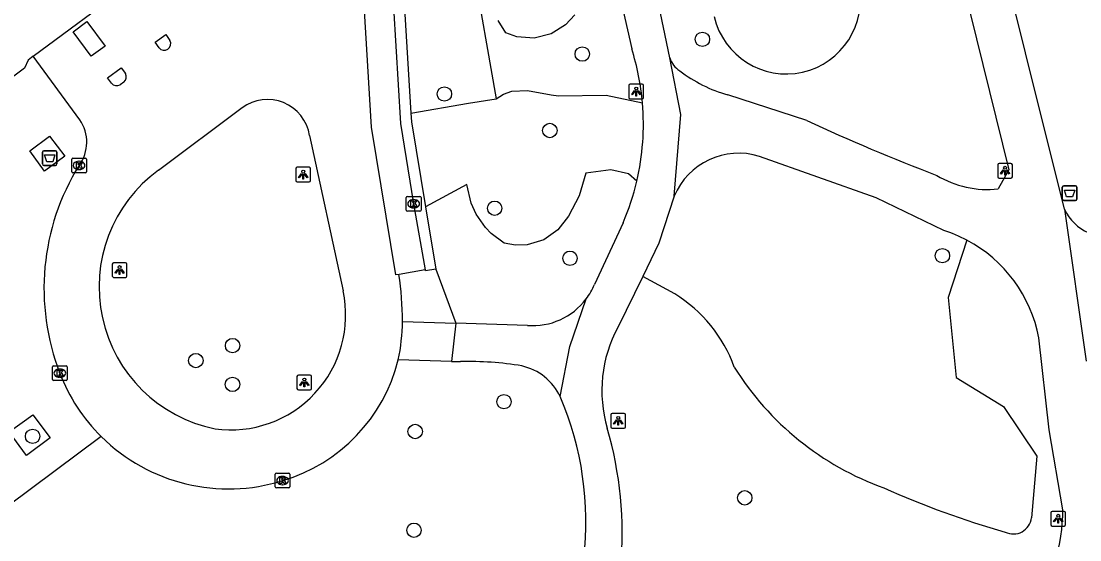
# Model space of a CAD drawing. Extents: x 160664 to 161506, y 382245 to 383288.
# Drawn here: x 161271.9 to 161343.8, y 382615.1 to 382650.3 of the extents above; entities that cross this region are included whole.
import ezdxf

# ---------------------------------------------------------------- set-up
doc = ezdxf.new("R2010")
doc.units = 0
for name, color, linetype in [('IMGEO_Afval_apart_plaats', 7, 'Continuous'), ('IMGEO_Afvalbak', 7, 'Continuous'), ('IMGEO_Boom', 7, 'Continuous'), ('IMGEO_Groenvoorziening', 7, 'Continuous'), ('IMGEO_Kolk', 7, 'Continuous'), ('IMGEO_Lichtpunt', 7, 'Continuous'), ('IMGEO_Pand', 7, 'Continuous'), ('IMGEO_Rijbaan_lokaal_open', 7, 'Continuous'), ('IMGEO_Voetpad_gesloten', 7, 'Continuous'), ('IMGEO_Voetpad_open', 7, 'Continuous')]:
    doc.layers.add(name, color=color, linetype=linetype)

msp = doc.modelspace()

# ---------------------------------------------------------------- linework, layer by layer
at = {"layer": 'IMGEO_Afval_apart_plaats'}
for p, q in [((161273.302, 382640.605), (161273.302, 382641.405)), ((161273.302, 382641.405), (161273.302, 382640.605)), ((161273.402, 382641.505), (161274.192, 382641.505)), ((161274.192, 382641.505), (161273.402, 382641.505)), ((161274.292, 382641.405), (161274.292, 382640.605)), ((161274.292, 382640.605), (161274.292, 382641.405)), ((161274.192, 382640.505), (161273.402, 382640.505)), ((161273.402, 382640.505), (161274.192, 382640.505))]:
    msp.add_line(p, q, dxfattribs=at)
msp.add_lwpolyline([(161273.445, 382641.219), (161274.149, 382641.219), (161274, 382640.749), (161273.594, 382640.749), (161273.445, 382641.219)], dxfattribs=at)
for centre, start, end in [((161273.402, 382641.405), 90, 180), ((161273.402, 382641.405), 90, 180), ((161274.192, 382641.405), 0, 90), ((161274.192, 382641.405), 360, 90), ((161273.402, 382640.605), 180, 270), ((161273.402, 382640.605), 180, 270), ((161274.192, 382640.605), 270, 0), ((161274.192, 382640.605), 270, 0)]:
    msp.add_arc(centre, 0.1, start, end, dxfattribs=at)
at = {"layer": 'IMGEO_Afvalbak'}
for p, q in [((161342.598, 382638.223), (161342.598, 382639.023)), ((161342.598, 382639.023), (161342.598, 382638.223)), ((161342.698, 382639.123), (161343.488, 382639.123)), ((161343.488, 382639.123), (161342.698, 382639.123)), ((161343.588, 382639.023), (161343.588, 382638.223)), ((161343.588, 382638.223), (161343.588, 382639.023)), ((161343.488, 382638.123), (161342.698, 382638.123)), ((161342.698, 382638.123), (161343.488, 382638.123))]:
    msp.add_line(p, q, dxfattribs=at)
msp.add_lwpolyline([(161342.741, 382638.837), (161343.445, 382638.837), (161343.296, 382638.367), (161342.89, 382638.367), (161342.741, 382638.837)], dxfattribs=at)
for centre, start, end in [((161342.698, 382639.023), 90, 180), ((161342.698, 382639.023), 90, 180), ((161343.488, 382639.023), 0, 90), ((161343.488, 382639.023), 360, 90), ((161342.698, 382638.223), 180, 270), ((161342.698, 382638.223), 180, 270), ((161343.488, 382638.223), 270, 0), ((161343.488, 382638.223), 270, 0)]:
    msp.add_arc(centre, 0.1, start, end, dxfattribs=at)
at = {"layer": 'IMGEO_Boom'}
for centre in [(161318.145, 382649.072), (161309.981, 382648.069), (161300.616, 382645.359), (161307.78, 382642.88), (161304.028, 382637.6), (161309.148, 382634.202), (161334.453, 382634.377), (161286.222, 382628.271), (161283.724, 382627.254), (161286.217, 382625.635), (161304.663, 382624.461), (161272.636, 382622.109), (161298.63, 382622.437), (161321.025, 382617.931), (161298.549, 382615.729)]:
    msp.add_circle(centre, 0.489, dxfattribs=at)
at = {"layer": 'IMGEO_Groenvoorziening'}
for points in [[(161300.468, 382661.539), (161300.789, 382660.253), (161301.316, 382659.036), (161302.028, 382657.542), (161302.225, 382656.84), (161302.394, 382655.394), (161302.522, 382654.199), (161304.121, 382645.032)], [(161309.487, 382650.728), (161308.846, 382650.048), (161307.859, 382649.441), (161306.71, 382649.159)], [(161306.71, 382649.159), (161305.53, 382649.246), (161304.784, 382649.506), (161304.272, 382650.345)], [(161304.121, 382645.032), (161304.633, 382645.342), (161305.199, 382645.54), (161306.263, 382645.586), (161307.876, 382645.297), (161308.359, 382645.228), (161311.605, 382645.288), (161314.071, 382644.748)], [(161298.333, 382644.052), (161302.263, 382644.746), (161304.121, 382645.032)], [(161313.688, 382639.437), (161313.115, 382639.929), (161311.919, 382640.214), (161310.218, 382639.985), (161309.774, 382638.446), (161309.044, 382637.07), (161308.331, 382636.129), (161307.361, 382635.454), (161306.231, 382635.111), (161305.442, 382635.086), (161304.679, 382635.221), (161303.794, 382635.89), (161303.409, 382636.291), (161302.775, 382637.2), (161302.44, 382637.935), (161302.144, 382639.213), (161299.323, 382637.694)], [(161336.113, 382635.431), (161334.854, 382631.536), (161335.388, 382626.106), (161338.607, 382624.143), (161340.862, 382620.751), (161340.504, 382616.578)], [(161300.022, 382633.469), (161301.394, 382629.789)], [(161316.274, 382631.775), (161314.089, 382632.973)]]:
    msp.add_lwpolyline(points, dxfattribs=at)
for centre, radius, start, end in [((161323.847, 382651.752), 5.032, 193.06482, 12.17681), ((161311.19, 382623.518), 9.696, 19.85794, 58.37931), ((161337.228, 382637.359), 19.936, 211.93949, 250.20962), ((161355.734, 382675.181), 61.962, 245.94576, 254.06571), ((161339.268, 382616.718), 1.244, 244.01745, 353.52754)]:
    msp.add_arc(centre, radius, start, end, dxfattribs=at)
at = {"layer": 'IMGEO_Kolk'}
for p, q in [((161275.291, 382640.083), (161275.291, 382640.935)), ((161275.366, 382641.009), (161276.218, 382641.009)), ((161275.779, 382640.789), (161275.804, 382640.789)), ((161276.292, 382640.935), (161276.292, 382640.083)), ((161276.218, 382640.009), (161275.366, 382640.009)), ((161275.802, 382640.229), (161275.777, 382640.229)), ((161298.024, 382637.477), (161298.024, 382638.329)), ((161298.099, 382638.403), (161298.951, 382638.403)), ((161298.512, 382638.183), (161298.537, 382638.183)), ((161299.025, 382638.329), (161299.025, 382637.477)), ((161298.535, 382637.623), (161298.51, 382637.623)), ((161298.951, 382637.403), (161298.099, 382637.403)), ((161273.986, 382625.974), (161273.986, 382626.826)), ((161274.061, 382626.9), (161274.913, 382626.9)), ((161274.474, 382626.68), (161274.499, 382626.68)), ((161274.987, 382626.826), (161274.987, 382625.974)), ((161274.497, 382626.12), (161274.472, 382626.12)), ((161274.913, 382625.9), (161274.061, 382625.9)), ((161289.121, 382618.676), (161289.121, 382619.528)), ((161289.196, 382619.602), (161290.048, 382619.602)), ((161290.122, 382619.528), (161290.122, 382618.676)), ((161289.632, 382618.822), (161289.607, 382618.822)), ((161289.609, 382619.382), (161289.634, 382619.382)), ((161290.048, 382618.602), (161289.196, 382618.602))]:
    msp.add_line(p, q, dxfattribs=at)
for points in [[(161275.291, 382640.083), (161275.291, 382640.935)], [(161275.366, 382641.009), (161276.218, 382641.009)], [(161275.612, 382640.709), (161275.735, 382640.709), (161275.735, 382640.558), (161275.865, 382640.709), (161276.029, 382640.709), (161275.883, 382640.558), (161276.036, 382640.309), (161275.884, 382640.309), (161275.799, 382640.473), (161275.735, 382640.406), (161275.735, 382640.309), (161275.612, 382640.309), (161275.612, 382640.709)], [(161276.292, 382640.935), (161276.292, 382640.083)], [(161276.218, 382640.009), (161275.366, 382640.009)], [(161298.024, 382637.477), (161298.024, 382638.329)], [(161298.099, 382638.403), (161298.951, 382638.403)], [(161299.025, 382638.329), (161299.025, 382637.477)], [(161298.345, 382638.103), (161298.468, 382638.103), (161298.468, 382637.952), (161298.598, 382638.103), (161298.762, 382638.103), (161298.616, 382637.952), (161298.769, 382637.703), (161298.617, 382637.703), (161298.532, 382637.867), (161298.468, 382637.8), (161298.468, 382637.703), (161298.345, 382637.703), (161298.345, 382638.103)], [(161298.951, 382637.403), (161298.099, 382637.403)], [(161273.986, 382625.974), (161273.986, 382626.826)], [(161274.061, 382626.9), (161274.913, 382626.9)], [(161274.987, 382626.826), (161274.987, 382625.974)], [(161274.307, 382626.6), (161274.43, 382626.6), (161274.43, 382626.449), (161274.56, 382626.6), (161274.724, 382626.6), (161274.578, 382626.449), (161274.731, 382626.2), (161274.579, 382626.2), (161274.494, 382626.364), (161274.43, 382626.297), (161274.43, 382626.2), (161274.307, 382626.2), (161274.307, 382626.6)], [(161274.913, 382625.9), (161274.061, 382625.9)], [(161289.121, 382618.676), (161289.121, 382619.528)], [(161289.196, 382619.602), (161290.048, 382619.602)], [(161290.122, 382619.528), (161290.122, 382618.676)], [(161289.442, 382619.302), (161289.565, 382619.302), (161289.565, 382619.151), (161289.695, 382619.302), (161289.859, 382619.302), (161289.713, 382619.151), (161289.866, 382618.902), (161289.714, 382618.902), (161289.629, 382619.066), (161289.565, 382618.999), (161289.565, 382618.902), (161289.442, 382618.902), (161289.442, 382619.302)], [(161290.048, 382618.602), (161289.196, 382618.602)]]:
    msp.add_lwpolyline(points, dxfattribs=at)
for centre, start, end in [((161275.368, 382640.933), 91.55205, 178.44795), ((161275.368, 382640.933), 91.55205, 178.44795), ((161276.216, 382640.933), 1.55205, 88.44795), ((161276.216, 382640.933), 1.55205, 88.44795), ((161275.368, 382640.085), 181.55205, 268.44795), ((161275.368, 382640.085), 181.55205, 268.44795), ((161276.216, 382640.085), 271.55205, 358.44795), ((161276.216, 382640.085), 271.55205, 358.44795), ((161298.101, 382638.327), 91.55205, 178.44795), ((161298.101, 382638.327), 91.55205, 178.44795), ((161298.949, 382638.327), 1.55205, 88.44795), ((161298.949, 382638.327), 1.55205, 88.44795), ((161298.101, 382637.479), 181.55205, 268.44795), ((161298.101, 382637.479), 181.55205, 268.44795), ((161298.949, 382637.479), 271.55205, 358.44795), ((161298.949, 382637.479), 271.55205, 358.44795), ((161274.063, 382626.824), 91.55205, 178.44795), ((161274.063, 382626.824), 91.55205, 178.44795), ((161274.911, 382626.824), 1.55205, 88.44795), ((161274.911, 382626.824), 1.55205, 88.44795), ((161274.063, 382625.976), 181.55205, 268.44795), ((161274.063, 382625.976), 181.55205, 268.44795), ((161274.911, 382625.976), 271.55205, 358.44795), ((161274.911, 382625.976), 271.55205, 358.44795), ((161289.198, 382619.526), 91.55205, 178.44795), ((161289.198, 382619.526), 91.55205, 178.44795), ((161290.046, 382619.526), 1.55205, 88.44795), ((161290.046, 382619.526), 1.55205, 88.44795), ((161289.198, 382618.678), 181.55205, 268.44795), ((161289.198, 382618.678), 181.55205, 268.44795), ((161290.046, 382618.678), 271.55205, 358.44795), ((161290.046, 382618.678), 271.55205, 358.44795)]:
    msp.add_arc(centre, 0.0765, start, end, dxfattribs=at)
for centre, major_axis, ratio, start_param, end_param in [((161275.778, 382640.509), (-0.387, 0.002), 0.722429, 4.712389, 7.853982), ((161275.803, 382640.509), (-0.39, 0.002), 0.717154, 1.570796, 4.712389), ((161298.511, 382637.903), (-0.387, 0.002), 0.722429, 4.712389, 7.853982), ((161298.536, 382637.903), (-0.39, 0.002), 0.717154, 1.570796, 4.712389), ((161274.473, 382626.4), (-0.387, 0.002), 0.722429, 4.712389, 7.853982), ((161274.498, 382626.4), (-0.39, 0.002), 0.717154, 1.570796, 4.712389), ((161289.608, 382619.102), (-0.387, 0.002), 0.722429, 4.712389, 7.853982), ((161289.633, 382619.102), (-0.39, 0.002), 0.717154, 1.570796, 4.712389)]:
    msp.add_ellipse(centre, major_axis=major_axis, ratio=ratio, start_param=start_param, end_param=end_param, dxfattribs=at)
at = {"layer": 'IMGEO_Lichtpunt'}
for p, q in [((161313.153, 382645.927), (161313.153, 382645.12)), ((161313.153, 382645.927), (161313.153, 382645.12)), ((161314.055, 382646.022), (161313.247, 382646.022)), ((161314.055, 382646.022), (161313.247, 382646.022)), ((161314.149, 382645.12), (161314.149, 382645.927)), ((161314.149, 382645.12), (161314.149, 382645.927)), ((161313.247, 382645.026), (161314.055, 382645.026)), ((161313.247, 382645.026), (161314.055, 382645.026)), ((161291.427, 382640.381), (161290.619, 382640.381)), ((161291.427, 382640.381), (161290.619, 382640.381)), ((161338.21, 382640.549), (161338.21, 382639.742)), ((161338.21, 382640.549), (161338.21, 382639.742)), ((161339.112, 382640.644), (161338.304, 382640.644)), ((161339.112, 382640.644), (161338.304, 382640.644)), ((161339.206, 382639.742), (161339.206, 382640.549)), ((161339.206, 382639.742), (161339.206, 382640.549)), ((161290.525, 382640.286), (161290.525, 382639.479)), ((161290.525, 382640.286), (161290.525, 382639.479)), ((161291.521, 382639.479), (161291.521, 382640.286)), ((161291.521, 382639.479), (161291.521, 382640.286)), ((161338.304, 382639.648), (161339.112, 382639.648)), ((161338.304, 382639.648), (161339.112, 382639.648)), ((161290.619, 382639.385), (161291.427, 382639.385)), ((161290.619, 382639.385), (161291.427, 382639.385)), ((161278.95, 382633.898), (161278.142, 382633.898)), ((161278.95, 382633.898), (161278.142, 382633.898)), ((161278.048, 382633.803), (161278.048, 382632.996)), ((161278.048, 382633.803), (161278.048, 382632.996)), ((161279.044, 382632.996), (161279.044, 382633.803)), ((161279.044, 382632.996), (161279.044, 382633.803)), ((161278.142, 382632.902), (161278.95, 382632.902)), ((161278.142, 382632.902), (161278.95, 382632.902)), ((161290.599, 382626.17), (161290.599, 382625.363)), ((161290.599, 382626.17), (161290.599, 382625.363)), ((161291.501, 382626.265), (161290.693, 382626.265)), ((161291.501, 382626.265), (161290.693, 382626.265)), ((161291.595, 382625.363), (161291.595, 382626.17)), ((161291.595, 382625.363), (161291.595, 382626.17)), ((161290.693, 382625.269), (161291.501, 382625.269)), ((161290.693, 382625.269), (161291.501, 382625.269)), ((161311.928, 382623.563), (161311.928, 382622.756)), ((161311.928, 382623.563), (161311.928, 382622.756)), ((161312.83, 382623.658), (161312.022, 382623.658)), ((161312.83, 382623.658), (161312.022, 382623.658)), ((161312.924, 382622.756), (161312.924, 382623.563)), ((161312.924, 382622.756), (161312.924, 382623.563)), ((161312.022, 382622.662), (161312.83, 382622.662)), ((161312.022, 382622.662), (161312.83, 382622.662)), ((161341.823, 382616.917), (161341.823, 382616.11)), ((161341.823, 382616.917), (161341.823, 382616.11)), ((161342.725, 382617.012), (161341.917, 382617.012)), ((161342.725, 382617.012), (161341.917, 382617.012)), ((161342.819, 382616.11), (161342.819, 382616.917)), ((161342.819, 382616.11), (161342.819, 382616.917)), ((161341.917, 382616.016), (161342.725, 382616.016)), ((161341.917, 382616.016), (161342.725, 382616.016))]:
    msp.add_line(p, q, dxfattribs=at)
for points in [[(161313.527, 382645.591), (161313.566, 382645.563), (161313.378, 382645.301), (161313.34, 382645.328), (161313.527, 382645.591)], [(161313.629, 382645.543), (161313.676, 382645.543), (161313.676, 382645.221), (161313.629, 382645.221), (161313.629, 382645.543)], [(161313.739, 382645.563), (161313.777, 382645.59), (161313.964, 382645.328), (161313.925, 382645.3), (161313.739, 382645.563)], [(161290.899, 382639.95), (161290.938, 382639.922), (161290.75, 382639.66), (161290.712, 382639.687), (161290.899, 382639.95)], [(161291.001, 382639.902), (161291.048, 382639.902), (161291.048, 382639.58), (161291.001, 382639.58), (161291.001, 382639.902)], [(161291.111, 382639.922), (161291.149, 382639.949), (161291.336, 382639.687), (161291.297, 382639.659), (161291.111, 382639.922)], [(161338.584, 382640.213), (161338.623, 382640.185), (161338.435, 382639.923), (161338.397, 382639.95), (161338.584, 382640.213)], [(161338.686, 382640.165), (161338.733, 382640.165), (161338.733, 382639.843), (161338.686, 382639.843), (161338.686, 382640.165)], [(161338.796, 382640.185), (161338.834, 382640.212), (161339.021, 382639.95), (161338.982, 382639.922), (161338.796, 382640.185)], [(161278.422, 382633.467), (161278.461, 382633.439), (161278.273, 382633.177), (161278.235, 382633.204), (161278.422, 382633.467)], [(161278.524, 382633.419), (161278.571, 382633.419), (161278.571, 382633.097), (161278.524, 382633.097), (161278.524, 382633.419)], [(161278.634, 382633.439), (161278.672, 382633.466), (161278.859, 382633.204), (161278.82, 382633.176), (161278.634, 382633.439)], [(161290.973, 382625.834), (161291.012, 382625.806), (161290.824, 382625.544), (161290.786, 382625.571), (161290.973, 382625.834)], [(161291.075, 382625.786), (161291.122, 382625.786), (161291.122, 382625.464), (161291.075, 382625.464), (161291.075, 382625.786)], [(161291.185, 382625.806), (161291.223, 382625.833), (161291.41, 382625.571), (161291.371, 382625.543), (161291.185, 382625.806)], [(161312.302, 382623.227), (161312.341, 382623.199), (161312.153, 382622.937), (161312.115, 382622.964), (161312.302, 382623.227)], [(161312.404, 382623.179), (161312.451, 382623.179), (161312.451, 382622.857), (161312.404, 382622.857), (161312.404, 382623.179)], [(161312.514, 382623.199), (161312.552, 382623.226), (161312.739, 382622.964), (161312.7, 382622.936), (161312.514, 382623.199)], [(161342.197, 382616.581), (161342.236, 382616.553), (161342.048, 382616.291), (161342.01, 382616.318), (161342.197, 382616.581)], [(161342.299, 382616.533), (161342.346, 382616.533), (161342.346, 382616.211), (161342.299, 382616.211), (161342.299, 382616.533)], [(161342.409, 382616.553), (161342.447, 382616.58), (161342.634, 382616.318), (161342.595, 382616.29), (161342.409, 382616.553)]]:
    msp.add_lwpolyline(points, dxfattribs=at)
for centre in [(161313.652, 382645.725), (161338.709, 382640.347), (161291.024, 382640.084), (161278.547, 382633.601), (161291.098, 382625.968), (161312.427, 382623.361), (161342.322, 382616.715)]:
    msp.add_circle(centre, 0.0994, dxfattribs=at)
for centre, start, end in [((161313.247, 382645.927), 90, 180), ((161313.247, 382645.927), 90, 180), ((161314.055, 382645.927), 0, 90), ((161314.055, 382645.927), 0, 90), ((161313.247, 382645.12), 180, 270), ((161313.247, 382645.12), 180, 270), ((161314.055, 382645.12), 270, 0), ((161314.055, 382645.12), 270, 360), ((161290.619, 382640.286), 90, 180), ((161290.619, 382640.286), 90, 180), ((161291.427, 382640.286), 0, 90), ((161291.427, 382640.286), 0, 90), ((161338.304, 382640.549), 90, 180), ((161338.304, 382640.549), 90, 180), ((161339.112, 382640.549), 0, 90), ((161339.112, 382640.549), 0, 90), ((161338.304, 382639.742), 180, 270), ((161338.304, 382639.742), 180, 270), ((161339.112, 382639.742), 270, 0), ((161339.112, 382639.742), 270, 360), ((161290.619, 382639.479), 180, 270), ((161290.619, 382639.479), 180, 270), ((161291.427, 382639.479), 270, 0), ((161291.427, 382639.479), 270, 360), ((161278.142, 382633.803), 90, 180), ((161278.142, 382633.803), 90, 180), ((161278.95, 382633.803), 0, 90), ((161278.95, 382633.803), 0, 90), ((161278.142, 382632.996), 180, 270), ((161278.142, 382632.996), 180, 270), ((161278.95, 382632.996), 270, 0), ((161278.95, 382632.996), 270, 360), ((161290.693, 382626.17), 90, 180), ((161290.693, 382626.17), 90, 180), ((161291.501, 382626.17), 0, 90), ((161291.501, 382626.17), 0, 90), ((161290.693, 382625.363), 180, 270), ((161290.693, 382625.363), 180, 270), ((161291.501, 382625.363), 270, 0), ((161291.501, 382625.363), 270, 360), ((161312.022, 382623.563), 90, 180), ((161312.022, 382623.563), 90, 180), ((161312.83, 382623.563), 0, 90), ((161312.83, 382623.563), 0, 90), ((161312.022, 382622.756), 180, 270), ((161312.022, 382622.756), 180, 270), ((161312.83, 382622.756), 270, 0), ((161312.83, 382622.756), 270, 360), ((161341.917, 382616.917), 90, 180), ((161341.917, 382616.917), 90, 180), ((161342.725, 382616.917), 0, 90), ((161342.725, 382616.917), 0, 90), ((161341.917, 382616.11), 180, 270), ((161341.917, 382616.11), 180, 270), ((161342.725, 382616.11), 270, 0), ((161342.725, 382616.11), 270, 360)]:
    msp.add_arc(centre, 0.0946, start, end, dxfattribs=at)
at = {"layer": 'IMGEO_Pand'}
for points in [[(161272.675, 382647.921), (161279.168, 382652.757), (161272.309, 382661.981), (161274.52, 382663.678)], [(161272.675, 382647.921), (161272.324, 382647.66), (161272.086, 382647.12), (161257.752, 382636.435), (161253.566, 382633.315), (161247.259, 382628.613), (161238.796, 382622.303), (161231.733, 382631.774), (161230.398, 382630.741)]]:
    msp.add_lwpolyline(points, dxfattribs=at)
at = {"layer": 'IMGEO_Rijbaan_lokaal_open'}
for points in [[(161294.705, 382691.847), (161295.915, 382671.641), (161297.153, 382651.226), (161297.623, 382643.345), (161298.525, 382637.903), (161299.298, 382633.42)], [(161297.53, 382633.104), (161297.31, 382633.07), (161295.671, 382643.096), (161292.757, 382691.365)], [(161277.558, 382648.605), (161276.618, 382647.937), (161275.396, 382649.578), (161276.329, 382650.273), (161277.558, 382648.605)], [(161280.972, 382648.878), (161281.688, 382649.406), (161281.96, 382648.994)], [(161281.226, 382648.49), (161280.972, 382648.878)], [(161275.84, 382643.611), (161272.675, 382647.921)], [(161277.724, 382646.458), (161278.662, 382647.129), (161278.942, 382646.759)], [(161277.985, 382646.091), (161277.724, 382646.458)], [(161278.831, 382646.168), (161278.587, 382645.983)], [(161281.192, 382640.191), (161286.873, 382644.43)], [(161291.452, 382642.542), (161293.732, 382631.98)], [(161299.298, 382633.42), (161297.53, 382633.104)]]:
    msp.add_lwpolyline(points, dxfattribs=at)
for centre, radius, start, end in [((161281.575, 382648.768), 0.446, 218.53394, 30.41683), ((161278.358, 382646.438), 0.509, 222.90372, 296.75471), ((161278.552, 382646.526), 0.454, 307.87376, 30.85181), ((161288.588, 382642.092), 2.899, 8.92948, 126.25613), ((161273.668, 382642.093), 2.65, 323.28722, 34.93975), ((161289.243, 382632.15), 15.836, 148.14094, 201.29008), ((161286.974, 382632.249), 9.824, 126.05712, 258.59071), ((161274.039, 382629.748), 23.729, 0.40198, 8.13168), ((161286.103, 382630.347), 7.802, 262.1005, 12.08491), ((161283.625, 382630.133), 14.145, 348.42416, 359.1116), ((161286.365, 382630.093), 11.464, 286.50514, 345.87158), ((161285.941, 382630.805), 12.272, 201.03428, 225.25325), ((161285.937, 382630.802), 12.267, 225.25944, 287.48364)]:
    msp.add_arc(centre, radius, start, end, dxfattribs=at)
at = {"layer": 'IMGEO_Voetpad_gesloten'}
for points in [[(161315.929, 382647.818), (161313.249, 382660.626), (161312.936, 382662.243)], [(161342.754, 382637.532), (161337.454, 382658.8), (161337.441, 382658.853), (161337.429, 382658.906)], [(161334.998, 382656.271), (161338.962, 382640.203), (161338.241, 382638.914)], [(161312.478, 382652.329), (161313.342, 382648.415)], [(161316.231, 382638.413), (161316.687, 382643.965), (161315.929, 382647.818)], [(161325.231, 382643.562), (161319.872, 382645.294)], [(161273.781, 382642.49), (161274.833, 382641.125), (161273.447, 382640.109), (161272.448, 382641.509), (161273.781, 382642.49)], [(161334.544, 382636.086), (161329.954, 382638.298), (161322.025, 382641.122)], [(161316.231, 382638.413), (161315.192, 382635.221), (161314.089, 382632.973)], [(161342.754, 382637.532), (161344.217, 382627.215)], [(161312.763, 382636.618), (161310.806, 382632.417)], [(161314.089, 382632.973), (161312.388, 382629.51)], [(161308.49, 382624.803), (161309.131, 382628.201), (161310.247, 382631.44)], [(161301.394, 382629.789), (161301.09, 382627.193)], [(161306.25, 382629.642), (161301.394, 382629.789)], [(161342.643, 382617.109), (161341.711, 382622.553), (161341.001, 382628.787)], [(161301.09, 382627.193), (161301.712, 382627.184)]]:
    msp.add_lwpolyline(points, dxfattribs=at)
for centre, radius, start, end in [((161297.207, 382643.301), 16.926, 4.90282, 17.58481), ((161317.443, 382648.275), 1.582, 196.77714, 237.95174), ((161322.576, 382654.758), 9.842, 232.64613, 254.05558), ((161297.237, 382643.293), 16.897, 346.80965, 4.94092), ((161384.138, 382770.785), 140.199, 245.15473, 249.0742), ((161320.615, 382636.586), 4.75, 72.73477, 157.38236), ((161337.507, 382645.528), 6.655, 238.84912, 276.32871), ((161297.129, 382643.309), 17.006, 336.82932, 346.83819), ((161345.651, 382638.842), 3.179, 204.34268, 287.41498), ((161331.706, 382627.08), 9.443, 62.1759, 72.50661), ((161331.705, 382627.068), 9.453, 10.47649, 62.20745), ((161306.632, 382634.157), 4.522, 323.07324, 337.37387), ((161306.618, 382634.167), 4.54, 265.35662, 323.08337), ((161320.391, 382625.224), 9.078, 151.82911, 196.33346), ((161302.217, 382604.569), 22.621, 80.69536, 91.27821), ((161305.015, 382623.134), 3.855, 25.6545, 77.12745), ((161288.552, 382616.303), 21.675, 323.86623, 23.08946), ((161287.296, 382615.575), 25.394, 354.69937, 16.22653), ((161328.493, 382617.359), 14.152, 330.17689, 358.98744)]:
    msp.add_arc(centre, radius, start, end, dxfattribs=at)
at = {"layer": 'IMGEO_Voetpad_open'}
for points in [[(161296.698, 382671.077), (161296.704, 382670.983), (161298.333, 382644.052)], [(161298.333, 382644.052), (161298.369, 382643.457), (161299.323, 382637.694)], [(161299.323, 382637.694), (161300.022, 382633.469)], [(161300.022, 382633.469), (161299.33, 382633.343), (161299.298, 382633.42)], [(161297.768, 382629.914), (161301.394, 382629.789)], [(161301.09, 382627.193), (161297.482, 382627.295)], [(161272.641, 382623.576), (161273.819, 382621.998), (161272.218, 382620.802), (161271.041, 382622.409), (161272.641, 382623.576)], [(161277.302, 382622.089), (161269.413, 382616.233), (161282.433, 382598.696), (161282.98, 382597.965)]]:
    msp.add_lwpolyline(points, dxfattribs=at)

doc.saveas('drawing.dxf')
